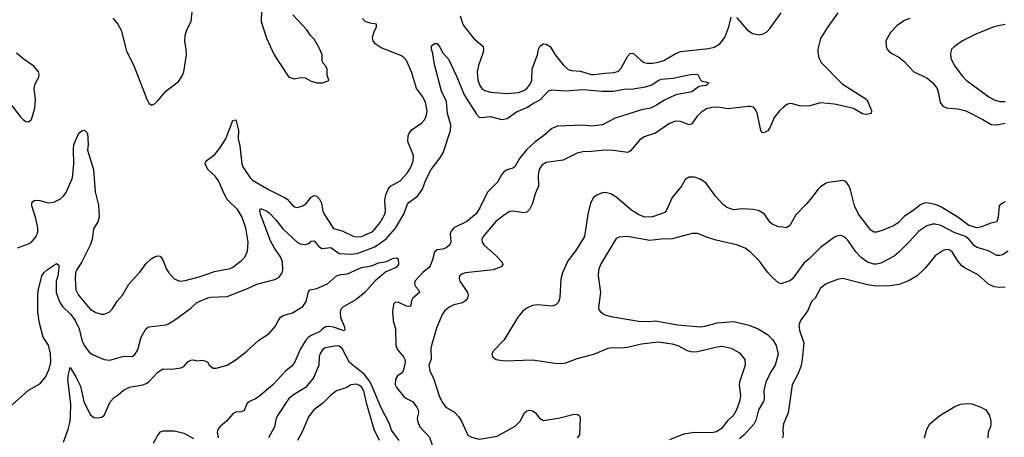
# Model space of a CAD drawing. Header units: inches. Extents: x 1678809 to 1859548, y 384609 to 522868.
# Tile 270 of 386: x 1774546 to 1781583, y 505914 to 508902. Entities that reach past the tile are written whole.
import ezdxf

# ---------------------------------------------------------------- set-up
doc = ezdxf.new("R2010")
doc.units = ezdxf.units.IN
doc.header["$MEASUREMENT"] = 0
doc.layers.add('B7570', color=7, linetype='Continuous')
doc.layers.add('B7580', color=7, linetype='Continuous')

msp = doc.modelspace()

# ---------------------------------------------------------------- linework, layer by layer
at = {"layer": 'B7570', "color": 5}
for points, elevation in [([(1775212.2, 508912.2), (1775247.9, 508870), (1775271.8, 508828.2), (1775310, 508676.3), (1775359.1, 508579.1), (1775454.2, 508334.2), (1775470, 508304.7), (1775478, 508298), (1775490, 508291), (1775510, 508301), (1775530, 508318.8), (1775590, 508390.4), (1775680.1, 508459.9), (1775705.4, 508494.6), (1775719.5, 508530), (1775738.7, 508650), (1775736.9, 508690), (1775726.3, 508746.3), (1775728.7, 508790), (1775740.9, 508830), (1775772.6, 508890), (1775789.1, 509050)], 520), ([(1776273.3, 508966.7), (1776273.1, 508890), (1776309, 508770), (1776365.3, 508650), (1776470, 508490.8), (1776510, 508478.4), (1776550, 508488.7), (1776586.6, 508486.6), (1776630, 508462.8), (1776670, 508451), (1776710, 508451.3), (1776750, 508464.7), (1776755.3, 508470), (1776744.7, 508504.7), (1776744, 508550), (1776732.5, 508572.5), (1776713.6, 508593.6), (1776709.1, 508610.9), (1776709, 508650), (1776690, 508695.3), (1776650, 508762), (1776624, 508790), (1776597.2, 508830), (1776497.4, 508937.4)], 520), ([(1777694.2, 508930), (1777712.9, 508870), (1777724.2, 508850), (1777790, 508769), (1777858.3, 508710), (1777861.3, 508690), (1777857.6, 508670), (1777824.7, 508575.3), (1777816.5, 508530), (1777821.6, 508470), (1777834.3, 508430), (1777850, 508410.3), (1777870, 508394.9), (1777910, 508382.4), (1778030, 508375), (1778110, 508381.5), (1778150, 508396), (1778170, 508409.3), (1778197.3, 508442.7), (1778205.9, 508470), (1778209.9, 508550), (1778246.4, 508650), (1778253.2, 508690), (1778265.8, 508714.2), (1778290, 508728.1), (1778310, 508726.4), (1778336.9, 508710), (1778372.8, 508650), (1778430, 508578.6), (1778466.3, 508546.3), (1778490, 508537.4), (1778553.4, 508533.4), (1778630, 508510.9), (1778650, 508509.4), (1778730, 508520.5), (1778796, 508524), (1778825.8, 508534.2), (1778845, 508555), (1778890, 508638.3), (1778910, 508659.6), (1778930, 508663.6), (1778987, 508610), (1779010, 508596.5), (1779031.2, 508591.2), (1779070, 508590.2), (1779110, 508597.1), (1779150, 508610.9), (1779230, 508657.1), (1779270, 508674), (1779470, 508696), (1779510, 508704.7), (1779551, 508729), (1779585.8, 508774.2), (1779615, 508850), (1779630, 508921)], 480), ([(1779670, 508917.1), (1779745.3, 508830), (1779784.1, 508804.1), (1779830, 508793.6), (1779859.6, 508800.4), (1779885.5, 508814.5), (1779910, 508841.1), (1779987.6, 508950)], 480), ([(1774530, 507268.9), (1774610, 507297.8), (1774629.6, 507310), (1774663.1, 507350), (1774675.1, 507384.9), (1774675.5, 507410), (1774660.7, 507480.7), (1774632.4, 507570), (1774633.3, 507590), (1774639.7, 507600.3), (1774650, 507608.4), (1774669.7, 507610.3), (1774690, 507608.8), (1774750, 507591.3), (1774790, 507596.5), (1774838.9, 507621.1), (1774859.8, 507640.2), (1774881.2, 507670), (1774923.5, 507770), (1774932.4, 507870), (1774929.8, 507970.2), (1774933.7, 508010), (1774970, 508090.7), (1774990, 508107.3), (1775010, 508110.5), (1775030.3, 508090.3), (1775035.3, 508010), (1775031.4, 507968.6), (1775074.6, 507830), (1775086.8, 507670), (1775110, 507574.8), (1775115, 507490), (1775104.5, 507455.5), (1775074.6, 507405.4), (1775064.6, 507330), (1775050.8, 507289.2), (1774990.2, 507170), (1774952.7, 507110), (1774945.5, 507090), (1774941.9, 507050), (1774946.4, 506970), (1774965.6, 506930), (1775050, 506830.3), (1775090, 506806.9), (1775130, 506796), (1775150, 506795.3), (1775186.6, 506810), (1775206, 506830), (1775244.7, 506890), (1775280.5, 506930), (1775326.6, 507010), (1775405.2, 507094.8), (1775450, 507157.6), (1775485.1, 507190), (1775510, 507204.9), (1775530, 507212.4), (1775550.3, 507210.3), (1775567.6, 507187.6), (1775596, 507116), (1775611.8, 507090), (1775650, 507048.7), (1775691.5, 507031.5), (1775730, 507035.6), (1775830, 507062.5), (1775939.1, 507100.9), (1776050, 507121.8), (1776070, 507131.3), (1776130, 507176.9), (1776156.2, 507203.8), (1776174.4, 507245.6), (1776179.8, 507310), (1776162.1, 507410), (1776134.3, 507494.3), (1776103.2, 507543.2), (1776032.3, 507612.3), (1776009.8, 507650.2), (1775967.6, 507750), (1775942.4, 507782.4), (1775892, 507830), (1775871.1, 507870), (1775875.8, 507890), (1775942, 507938), (1775977.7, 507982.3), (1776018.5, 508050), (1776070, 508181), (1776090, 508186), (1776110.4, 508110), (1776107, 508050), (1776118.4, 507998.4), (1776133, 507870), (1776141, 507850), (1776194.4, 507770), (1776210, 507753.6), (1776330, 507683.8), (1776439, 507630), (1776457.3, 507617.3), (1776490, 507578.5), (1776510, 507563.6), (1776530, 507559.1), (1776570, 507569), (1776592.9, 507587.1), (1776630, 507631.8), (1776650, 507643.7), (1776670, 507638.7), (1776690, 507617.6), (1776703.5, 507590), (1776712.5, 507532.5), (1776722.4, 507510), (1776788.8, 507408.8), (1776850, 507391.1), (1776930, 507352.1), (1776950, 507347.2), (1776990, 507351.6), (1777070, 507385.5), (1777123.2, 507450), (1777153.6, 507506.4), (1777161.2, 507530), (1777155.7, 507610), (1777163.7, 507650), (1777179.6, 507690), (1777196.8, 507710), (1777264.4, 507750), (1777315.4, 507804.6), (1777338.6, 507841.4), (1777358.7, 507890), (1777361.8, 507930), (1777320.5, 508030), (1777323.4, 508070), (1777330.6, 508090), (1777350, 508116.8), (1777417.9, 508162.1), (1777438, 508182), (1777452.2, 508210), (1777458.3, 508250), (1777446.9, 508310), (1777427, 508350), (1777382.8, 508410), (1777346.7, 508530), (1777309.9, 508609.9), (1777291.5, 508631.5), (1777270, 508645.8), (1777130, 508701.5), (1777087.7, 508730), (1777071.9, 508750), (1777066.9, 508770), (1777076.7, 508810), (1777096, 508850), (1777095.6, 508870), (1777050, 508877.2), (1777016, 508890), (1776996, 508910)], 480), ([(1774490, 506143.1), (1774610, 506252.4), (1774690, 506295.5), (1774730, 506343.8), (1774757.7, 506402.3), (1774769.1, 506450.9), (1774766.9, 506513.1), (1774752.2, 506572.2), (1774714.5, 506630), (1774686.6, 506730), (1774675.8, 506810), (1774674.7, 506925.3), (1774678.9, 506961.1), (1774704, 507070), (1774718.7, 507090), (1774745.9, 507114.1), (1774810, 507158.4), (1774825.1, 507145.1), (1774826.5, 507126.5), (1774818.3, 507070), (1774806.9, 507030), (1774806.7, 506950), (1774830, 506883.6), (1774851.9, 506850), (1774912.4, 506792.4), (1774943, 506750), (1774971.3, 506690), (1774990, 506608.2), (1775010, 506568.7), (1775043.1, 506523.1), (1775066.4, 506506.4), (1775150, 506471.7), (1775190, 506465.3), (1775290, 506494.9), (1775350, 506493), (1775370, 506505.5), (1775390, 506538.8), (1775414, 506630), (1775450, 506693.4), (1775470, 506704.9), (1775590, 506718.4), (1775610, 506726.7), (1775670, 506763.6), (1775770, 506837.3), (1775810, 506875.3), (1775830, 506886.5), (1775890, 506912.1), (1775910, 506916.1), (1776030, 506921.1), (1776170, 506975.9), (1776240.7, 507010), (1776370, 507042), (1776400.9, 507059.1), (1776421.3, 507090), (1776426.6, 507110), (1776423.5, 507170), (1776410, 507205.1), (1776367, 507267), (1776339, 507319), (1776270, 507502.7), (1776262.3, 507537.7), (1776267.9, 507552.1), (1776310, 507533.6), (1776330, 507519), (1776378, 507470), (1776426.5, 507406.5), (1776530, 507309.4), (1776550, 507299.3), (1776590, 507294.3), (1776616.9, 507303.1), (1776630, 507317.3), (1776650, 507319.1), (1776681.6, 507281.6), (1776705.8, 507265.8), (1776770, 507272.7), (1776830.1, 507230.1), (1776910, 507223.3), (1776958.9, 507230), (1777083.7, 507276.3), (1777165, 507335), (1777233.2, 507410), (1777291.7, 507510), (1777318.1, 507581.9), (1777330, 507595.8), (1777390, 507639.6), (1777425.2, 507690), (1777450, 507756.4), (1777486.8, 507830), (1777549, 507911), (1777572.2, 507950), (1777626.2, 508110), (1777628.2, 508150), (1777604.6, 508230), (1777596, 508316), (1777560.3, 508390), (1777510, 508581.2), (1777499.7, 508659.7), (1777489.3, 508690.7), (1777490, 508714), (1777510, 508732), (1777530.5, 508730.5), (1777550, 508704.7), (1777570, 508666), (1777610, 508620.7), (1777670, 508493.7), (1777723.5, 508363.5), (1777810, 508225.7), (1777830, 508204.6), (1777850, 508202.8), (1777910, 508210.2), (1777990, 508187.8), (1778030, 508195.9), (1778097, 508243), (1778170, 508273.4), (1778210, 508299.8), (1778269.5, 508330.6), (1778326.5, 508393.5), (1778350, 508400.3), (1778450, 508393), (1778570, 508403.2), (1778709.2, 508390.8), (1778790, 508391.3), (1778865.6, 508405.6), (1778930, 508408), (1779018.1, 508421.9), (1779063.8, 508436.2), (1779110, 508467.8), (1779130, 508475.9), (1779216.8, 508483.2), (1779352.7, 508512.7), (1779392, 508510), (1779411.1, 508471.1), (1779421, 508461), (1779450, 508458), (1779471.3, 508450), (1779452, 508430), (1779412.5, 508427.5), (1779398.5, 508421.5), (1779350, 508385.7), (1779236.4, 508363.6), (1779153.9, 508326.1), (1779096.5, 508290), (1779054.4, 508270), (1778990, 508258), (1778802.9, 508197.1), (1778711.3, 508148.7), (1778630, 508139.7), (1778570, 508148), (1778390, 508140.4), (1778350, 508124), (1778288.7, 508070), (1778230, 508027), (1778169.1, 507970.9), (1778118.6, 507910), (1778086, 507850), (1778070, 507838.9), (1778030, 507826.6), (1778004.4, 507810), (1777990, 507792), (1777961.5, 507738.5), (1777890, 507667.2), (1777838.2, 507561.8), (1777808.3, 507511.8), (1777741.7, 507458.3), (1777650, 507412.4), (1777630.2, 507390), (1777623.5, 507370), (1777626.6, 507313.4), (1777621.3, 507290), (1777593.4, 507270), (1777570, 507261), (1777530, 507254.5), (1777510, 507238.7), (1777496.3, 507183.7), (1777479.7, 507140.3), (1777470, 507127.4), (1777430, 507096.5), (1777370.2, 507030), (1777367.5, 507010), (1777376.9, 506990), (1777395.6, 506970), (1777403.6, 506950), (1777355.3, 506910), (1777345.4, 506890), (1777341.7, 506858.3), (1777335.5, 506850), (1777310, 506853), (1777250, 506879.8), (1777230, 506878.7), (1777221.3, 506870), (1777214.6, 506850), (1777210.4, 506810), (1777215.5, 506750), (1777232.2, 506690), (1777234, 506570), (1777244.2, 506544.2), (1777290.4, 506490), (1777299.3, 506470), (1777300.4, 506450), (1777287, 506390), (1777272.7, 506370), (1777247.3, 506352.7), (1777232.3, 506330), (1777230.2, 506290), (1777240.2, 506270), (1777290, 506207.4), (1777310, 506191.5), (1777354.4, 506170), (1777383.7, 506130), (1777394.6, 506110), (1777396, 506090), (1777387.8, 506050), (1777390.3, 506030), (1777405.8, 505990), (1777474.7, 505914.7), (1777495.6, 505850)], 460), ([(1774453.6, 508333.6), (1774550.2, 508210), (1774570, 508188), (1774590, 508174.7), (1774610, 508171.7), (1774631.6, 508188.4), (1774655.6, 508270), (1774659.1, 508330), (1774649.7, 508410), (1774657.2, 508442.8), (1774682.4, 508490), (1774686.3, 508510), (1774680.5, 508530), (1774646.9, 508570), (1774577.5, 508617.5), (1774522.5, 508662.5)], 520), ([(1780000, 508270.3), (1779975.3, 508250), (1779937.3, 508202.7), (1779910, 508132.7), (1779892.6, 508107.4), (1779870, 508094.5), (1779853.2, 508093.2), (1779842.9, 508110), (1779816.3, 508236.3), (1779802.9, 508262.9), (1779790, 508275.1), (1779770, 508281.1), (1779750, 508281), (1779610, 508264.5), (1779530, 508275.8), (1779490, 508274.2), (1779455.3, 508264.7), (1779418.9, 508241.1), (1779388.8, 508211.2), (1779350, 508157.7), (1779330, 508150.9), (1779270, 508174.2), (1779230, 508174.8), (1779190, 508158.2), (1779090.1, 508089.9), (1779010, 508065), (1778978, 508042), (1778910, 507961.7), (1778890, 507951), (1778790, 507966), (1778730, 507969), (1778630, 507957.8), (1778570, 507956.2), (1778530, 507946.6), (1778430, 507896.1), (1778310, 507880.7), (1778277.9, 507862.1), (1778258, 507830), (1778252.7, 507790), (1778253.6, 507710), (1778230, 507656), (1778210, 507587.3), (1778190, 507543.5), (1778170, 507524), (1778150, 507518.9), (1778070, 507532.8), (1778050, 507529.6), (1778010, 507504.7), (1777950, 507457.6), (1777858, 507350), (1777850.2, 507330), (1777852.6, 507310), (1777864.4, 507290), (1777954.7, 507210), (1777991.6, 507170), (1777998.7, 507150), (1777987.1, 507132.9), (1777930, 507112.9), (1777731.3, 507090), (1777710, 507083.6), (1777690.6, 507070), (1777687, 507050), (1777692.4, 507030), (1777746.7, 506950), (1777751.7, 506930), (1777747.4, 506910), (1777733.1, 506890), (1777710, 506877.2), (1777650, 506860.7), (1777615.1, 506844.9), (1777583.2, 506816.8), (1777566.4, 506793.6), (1777524.6, 506695.4), (1777488.5, 506570), (1777484.6, 506550), (1777486.1, 506473.9), (1777469.4, 506430), (1777477.7, 506390), (1777505, 506330), (1777543.2, 506210), (1777564.5, 506164.5), (1777592.8, 506130), (1777652.7, 506092.7), (1777683.4, 506063.4), (1777704.5, 506030), (1777748.4, 505930), (1777774.1, 505914.1), (1777830, 505901.8), (1777957.7, 505922.3), (1778086.8, 505993.2), (1778122, 506030), (1778154.3, 506090), (1778170, 506103.6), (1778190, 506108.9), (1778210, 506103.1), (1778230, 506090.5), (1778261.6, 506050), (1778290, 506033.7), (1778407.5, 506052.5), (1778510, 506080.5), (1778536.3, 506076.3), (1778547.1, 506067.1), (1778553, 506053), (1778547.9, 505932.1), (1778530.8, 505910)], 480), ([(1780000, 507416.6), (1779970, 507420.5), (1779930, 507436.3), (1779910, 507451.6), (1779869.8, 507509.8), (1779830, 507534), (1779790, 507543.1), (1779710, 507548.7), (1779650, 507541.8), (1779599.4, 507559.4), (1779576.2, 507576.2), (1779519.8, 507639.8), (1779450, 507735.1), (1779410, 507761.3), (1779370, 507774.5), (1779330, 507775.3), (1779302.1, 507757.9), (1779275.2, 507710), (1779210.1, 507629.9), (1779170, 507539.6), (1779156.9, 507523.1), (1779069.4, 507490.6), (1779014, 507490), (1778970, 507505.8), (1778919.1, 507539.1), (1778810, 507631.5), (1778770, 507655), (1778730, 507664.4), (1778710, 507662.5), (1778670, 507647.2), (1778647.2, 507630), (1778625.3, 507590), (1778607.3, 507510), (1778582.8, 507350), (1778521.5, 507250), (1778463.5, 507176.5), (1778425.8, 507090), (1778414.5, 507045.5), (1778406.4, 506913.6), (1778398, 506882), (1778377.4, 506862.6), (1778350, 506853.3), (1778250, 506862.2), (1778210, 506856.8), (1778170, 506838.2), (1778142.4, 506817.6), (1778106.1, 506773.9), (1778008.1, 506611.9), (1777930.8, 506530), (1777921, 506510), (1777924.7, 506490), (1777950.7, 506470.7), (1778010, 506461.6), (1778210, 506468.9), (1778370, 506443.6), (1778419, 506441), (1778450, 506446.9), (1778530, 506478.2), (1778650, 506508), (1778752, 506552), (1778776.2, 506556.2), (1778845.9, 506554.1), (1778890, 506557.8), (1778990, 506583.9), (1779110, 506595.9), (1779210, 506583.2), (1779250.1, 506570.1), (1779316.2, 506536.2), (1779350, 506524.7), (1779390, 506527.6), (1779530, 506562.3), (1779567, 506567), (1779631.2, 506551.2), (1779690, 506519.5), (1779728.7, 506470), (1779731.4, 506430), (1779691, 506309), (1779688.5, 506290), (1779696.6, 506210), (1779691.5, 506170), (1779670.1, 506109.9), (1779647, 506073), (1779603.6, 506030), (1779562.1, 505977.9), (1779525.7, 505954.3), (1779490, 505945.3), (1779372.5, 505947.5), (1779290, 505935.4), (1779190, 505895.4)], 520), ([(1780000, 507015.8), (1779990, 507012), (1779970, 507019.5), (1779921.8, 507061.8), (1779890, 507096.2), (1779833.9, 507173.9), (1779770, 507239.7), (1779730, 507268), (1779670, 507291.1), (1779523.6, 507323.6), (1779462.9, 507342.9), (1779410, 507366), (1779390, 507371.5), (1779351.5, 507371.5), (1779210, 507332.9), (1779130, 507331.6), (1779050, 507321.8), (1778890, 507349.7), (1778830, 507345.1), (1778810, 507336.9), (1778697.8, 507150), (1778683.6, 507110), (1778681.5, 507070), (1778696.5, 506950), (1778683.8, 506843.8), (1778686.4, 506826.4), (1778698.8, 506810), (1778730, 506790.5), (1778770, 506778), (1778970, 506745.5), (1779050, 506742.8), (1779090, 506746.9), (1779250, 506718.9), (1779410, 506705.5), (1779444, 506710), (1779530, 506732.2), (1779650, 506742), (1779756.9, 506716.9), (1779823.1, 506690), (1779890.3, 506650), (1779930, 506611.5), (1779953, 506570), (1779966.2, 506510), (1779944.7, 506430), (1779919.2, 506390), (1779879.7, 506310), (1779865.2, 506250), (1779866.7, 506190), (1779862.5, 506170), (1779826.7, 506110), (1779806.2, 506033.8), (1779795.3, 506010), (1779722, 505930), (1779690, 505903.5)], 540), ([(1774860.3, 505879.7), (1774892.2, 505972.2), (1774907.3, 506030), (1774910.4, 506070), (1774911.9, 506151.9), (1774891.2, 506330), (1774894.5, 506365.5), (1774907.5, 506412.5), (1774947.4, 506347.4), (1774979.6, 506279.6), (1775005, 506170), (1775050, 506077.6), (1775076.7, 506056.7), (1775110, 506053.4), (1775130, 506057), (1775150, 506070.4), (1775193.4, 506166.6), (1775221, 506199), (1775250, 506217.9), (1775288.4, 506251.6), (1775330, 506273.6), (1775427, 506290), (1775450, 506299), (1775468.8, 506311.2), (1775530, 506377.3), (1775570, 506403.6), (1775630, 506402.2), (1775699, 506410), (1775718.7, 506421.3), (1775750, 506456.4), (1775770, 506466), (1775787.7, 506467.7), (1775810, 506461), (1775850, 506466), (1775870, 506461), (1775890, 506451), (1775901, 506430), (1775930, 506408.7), (1775950, 506408.9), (1776030, 506430.3), (1776094, 506470), (1776170, 506530.3), (1776256.3, 506610), (1776330, 506656.3), (1776372.9, 506707.1), (1776392.3, 506747.7), (1776410, 506772.4), (1776430, 506784.4), (1776496.5, 506803.5), (1776569.1, 506850.9), (1776594.6, 506885.4), (1776610, 506956), (1776619.3, 506970), (1776670, 506979.1), (1776746.8, 507013.2), (1776810, 507070.4), (1776841, 507079), (1776890, 507083.7), (1776990, 507129), (1777059.5, 507140.5), (1777110, 507161.6), (1777167.2, 507172.8), (1777210, 507193), (1777238.8, 507198.8), (1777251.1, 507191.1), (1777253.4, 507150), (1777236.3, 507130), (1777162, 507098), (1777087.4, 507032.6), (1777013.6, 506950), (1776950, 506899.3), (1776855.6, 506844.4), (1776841.1, 506830), (1776836, 506810), (1776839.6, 506770), (1776865.7, 506710), (1776870.3, 506689.7), (1776864.7, 506675.3), (1776790, 506701.4), (1776752.9, 506707.1), (1776734.7, 506705.3), (1776710.1, 506689.9), (1776690, 506668), (1776634.7, 506645.3), (1776610.1, 506629.9), (1776591.3, 506608.7), (1776553.2, 506546.8), (1776510, 506449.7), (1776490, 506422), (1776448.1, 506390), (1776354.7, 506290), (1776262.8, 506210), (1776231.6, 506188.4), (1776189.1, 506170), (1776170, 506153.8), (1776150, 506106), (1776130, 506097.2), (1776090, 506093.5), (1776070, 506080.9), (1776027.7, 506032.3), (1775977.4, 505990), (1775963.2, 505970), (1775958.6, 505950), (1775965.6, 505910)], 440), ([(1777257.2, 505890), (1777204.2, 505964.2), (1777188.1, 506010), (1777126.3, 506130), (1777060.6, 506290), (1777042.6, 506322.6), (1777010, 506363), (1776903.2, 506450), (1776849.8, 506550), (1776830, 506565), (1776810, 506569.3), (1776730, 506554.6), (1776710, 506539), (1776690.9, 506510), (1776686.1, 506490), (1776685, 506430), (1776651.2, 506350), (1776638, 506330), (1776588.9, 506270), (1776502.6, 506217.4), (1776468.9, 506191.1), (1776390, 506071.8), (1776380.2, 506050), (1776366.7, 505990), (1776324.5, 505910)], 460), ([(1777117.5, 505890), (1777080.5, 505970), (1777027.2, 506150), (1777005.5, 506245.5), (1776990, 506274.2), (1776970, 506287.6), (1776950, 506293.6), (1776914, 506290), (1776884, 506270), (1776810, 506245.4), (1776770, 506214.7), (1776710, 506156.4), (1776649.5, 506110.5), (1776610, 506060.5), (1776570, 505963.6), (1776531.3, 505890)], 480), ([(1775790, 505903.5), (1775721.6, 505941.6), (1775650, 505958.2), (1775570, 505958.7), (1775548.5, 505950), (1775530, 505927), (1775500.3, 505870)], 440), ([(1780000, 505922.7), (1779997.3, 505910)], 560)]:
    msp.add_lwpolyline(points, dxfattribs=dict(at, elevation=elevation))
at = {"layer": 'B7580', "color": 5}
for points, elevation in [([(1780392.7, 508950), (1780316.5, 508843.5), (1780270, 508766.6), (1780251.3, 508691.3), (1780250.2, 508670), (1780258, 508630), (1780275, 508595), (1780423.2, 508443.2), (1780600.5, 508330), (1780628, 508270), (1780634, 508250), (1780631, 508230), (1780595.8, 508224.2), (1780570, 508228.3), (1780506.3, 508266.3), (1780370, 508298.3), (1780270, 508306.9), (1780193.3, 508286.7), (1780130, 508283.6), (1780070, 508300.5), (1780050, 508301.3), (1780030, 508295.1), (1780000, 508270.3)], 480), ([(1780906.8, 508910), (1780870, 508895.4), (1780818.4, 508861.6), (1780770.3, 508810), (1780737.6, 508750), (1780738.4, 508710), (1780746, 508690), (1780756.9, 508676.9), (1780779.6, 508659.6), (1780830, 508634), (1780866.1, 508606.1), (1780935.8, 508530), (1781030, 508484.9), (1781072.6, 508450), (1781102.8, 508410), (1781113.9, 508373.9), (1781124.4, 508310), (1781143.5, 508283.5), (1781171.1, 508271.1), (1781250, 508264.2), (1781308.9, 508248.9), (1781430, 508188.4), (1781490, 508153.1), (1781529.9, 508150.1), (1781590, 508162.5)], 520), ([(1781590, 508866.9), (1781508.2, 508850), (1781380.4, 508799.6), (1781285.5, 508750), (1781226.8, 508710), (1781206.8, 508690), (1781198, 508662), (1781201.3, 508630), (1781207, 508610), (1781230, 508570.4), (1781281.2, 508501.2), (1781310.2, 508470.2), (1781472.4, 508350), (1781510, 508328), (1781550, 508316.5), (1781590, 508315.6)], 540), ([(1781590, 507598), (1781570, 507589.7), (1781547.2, 507570), (1781538.7, 507490), (1781530, 507455.3), (1781487.2, 507447.2), (1781420.2, 507419.8), (1781390, 507413.7), (1781329.8, 507430), (1781250, 507489.3), (1781130, 507562.8), (1781090, 507579.2), (1781030, 507591.4), (1781010, 507589), (1780983.3, 507576.7), (1780930, 507534.6), (1780870, 507496.8), (1780826.2, 507450), (1780796.5, 507430), (1780710, 507393.7), (1780670, 507381.8), (1780650, 507381.5), (1780630, 507395.1), (1780539.9, 507510), (1780512.8, 507570), (1780484.6, 507684.6), (1780474.3, 507710), (1780450, 507744.5), (1780430, 507751.8), (1780330, 507737.4), (1780310, 507731.2), (1780270, 507706.9), (1780250, 507688), (1780210, 507631.3), (1780170, 507584.7), (1780093.7, 507506.3), (1780050, 507429.5), (1780026.9, 507413.1), (1780000, 507416.6)], 520), ([(1781610, 507245.3), (1781570, 507219.8), (1781550, 507214.2), (1781530, 507215.3), (1781470, 507248.9), (1781390, 507271.1), (1781370, 507284), (1781331.8, 507330), (1781304.7, 507350), (1781230, 507376.9), (1781130, 507429.2), (1781090, 507438.2), (1781070, 507438), (1781030, 507427.8), (1780971.6, 507390), (1780905, 507315), (1780830, 507238.4), (1780795.5, 507210), (1780700.1, 507159.9), (1780670, 507152.3), (1780650, 507153), (1780606.4, 507166.4), (1780559.9, 507199.9), (1780521.2, 507241.2), (1780470, 507316.2), (1780450, 507338.4), (1780430, 507352), (1780410, 507357), (1780390, 507355.1), (1780370, 507346.6), (1780270, 507271.8), (1780189.2, 507190.8), (1780150, 507160.5), (1780070, 507047.6), (1780050, 507034.7), (1780000, 507015.8)], 540), ([(1781590, 506988), (1781550, 506984.7), (1781510.4, 506989.6), (1781470, 507009.6), (1781396.8, 507076.8), (1781303.9, 507123.9), (1781280.3, 507140.3), (1781252.9, 507172.9), (1781210, 507241.3), (1781190, 507254.5), (1781170, 507256.8), (1781145.5, 507250), (1781090, 507213), (1781016.5, 507123.5), (1780960.3, 507070), (1780903.9, 507036.1), (1780832.4, 507007.6), (1780750, 506994.2), (1780650, 506998.2), (1780605, 507005), (1780429.1, 507050.9), (1780390, 507043.5), (1780310, 507012.4), (1780270, 506982), (1780230.3, 506910), (1780210.3, 506890), (1780198.3, 506870), (1780178, 506822), (1780126.7, 506750), (1780119.5, 506730), (1780115.3, 506710), (1780122, 506670), (1780150.4, 506590), (1780139.6, 506470), (1780131.2, 506428.8), (1780110.3, 506370), (1780066.5, 506290), (1780039.5, 506090), (1780004.2, 506010), (1780000.3, 505970), (1780003, 505937), (1780000, 505922.7)], 560), ([(1781012.8, 505910), (1781028.5, 505971.5), (1781050.6, 506009.4), (1781121.6, 506070), (1781230, 506134.9), (1781270, 506151.5), (1781310, 506155.8), (1781350, 506152.6), (1781414.8, 506130), (1781450.6, 506110), (1781476.4, 506070), (1781486.4, 506030), (1781486.7, 506010), (1781484.9, 505990), (1781468.9, 505950), (1781466.3, 505910)], 560)]:
    msp.add_lwpolyline(points, dxfattribs=dict(at, elevation=elevation))

doc.saveas('drawing.dxf')
